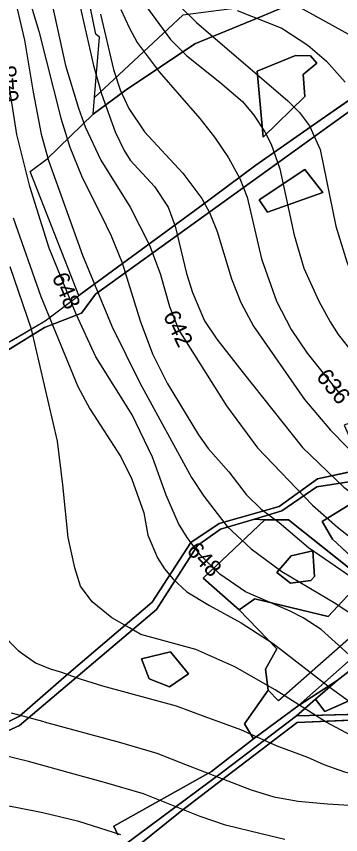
# Model space of a CAD drawing. Extents: x -709418 to -703832, y -1161719 to -1157826.
# Drawn here: x -706381.5 to -706225, y -1160213.8 to -1159819.1 of the extents above; entities that cross this region are included whole.
import ezdxf

# ---------------------------------------------------------------- set-up
doc = ezdxf.new("R2010")
doc.units = 0
for name, color, linetype in [('102_obvod PÚ', 7, 'Continuous'), ('120_vrstevnice hlavní', 7, 'Continuous'), ('121_vrstevnice hlavní_popis', 7, 'Continuous'), ('122_vrstevnice základní', 7, 'Continuous'), ('124_vrstevnice doplňková', 7, 'Continuous'), ('206_TTP_KN', 7, 'Continuous'), ('207_lesní pozemek_KN', 7, 'Continuous'), ('210_ostatní plocha_KN', 7, 'Continuous')]:
    doc.layers.add(name, color=color, linetype=linetype)

msp = doc.modelspace()

# ---------------------------------------------------------------- linework, layer by layer
at = {"layer": '102_obvod PÚ'}
for points in [[(-706412.72, -1159992.26), (-706367.66, -1159966), (-706351.32, -1159953.69), (-706374.93, -1159893.92), (-706366.62, -1159887.82), (-706344.41, -1159866.28), (-706343.86, -1159858.27), (-706341.33, -1159829.22), (-706343.14, -1159827.74), (-706348.64, -1159800.96)], [(-706266.51, -1160061.57), (-706253.31, -1160057.54), (-706236.44, -1160046.07), (-706216.8, -1160042.92)], [(-706216.8, -1160042.92), (-706236.44, -1160046.07), (-706253.31, -1160057.54), (-706266.51, -1160061.57)], [(-706220.07, -1160054.19), (-706233.94, -1160062.83), (-706228.99, -1160071.32), (-706210.66, -1160088.27)], [(-706210.66, -1160088.27), (-706228.99, -1160071.32), (-706233.94, -1160062.83), (-706220.07, -1160054.19)], [(-705954.33, -1160065.12), (-705971.85, -1160066.26), (-706013.32, -1160082.72), (-706016.7, -1160083.83), (-706026.4, -1160085.18), (-706102.85, -1160094.5), (-706180.26, -1160109.59), (-706178.98, -1160115.33), (-706187.76, -1160122.9), (-706195.05, -1160113.98), (-706206, -1160122.35), (-706218.03, -1160132.69), (-706226.67, -1160139.48), (-706245.57, -1160151.73), (-706204.37, -1160115.22), (-706195.74, -1160105.17), (-706250.2, -1160061.93), (-706261.56, -1160062), (-706266.51, -1160061.57)], [(-706266.51, -1160061.57), (-706261.56, -1160062), (-706250.2, -1160061.93), (-706195.74, -1160105.17), (-706204.37, -1160115.22), (-706245.57, -1160151.73), (-706226.67, -1160139.48), (-706218.03, -1160132.69), (-706206, -1160122.35), (-706195.05, -1160113.98), (-706187.76, -1160122.9), (-706178.98, -1160115.33), (-706180.26, -1160109.59), (-706102.85, -1160094.5), (-706026.4, -1160085.18), (-706016.7, -1160083.83), (-706013.32, -1160082.72), (-705971.85, -1160066.26), (-705954.33, -1160065.12)], [(-705896.39, -1160218.62), (-705894.1, -1160203.86), (-705882.64, -1160192.15), (-705903.12, -1160142.35), (-705910.64, -1160132.26), (-705937.76, -1160142.52), (-705941.14, -1160143.49), (-705967.64, -1160155.9), (-705978.36, -1160160.47), (-705987.34, -1160164.77), (-706031.21, -1160173.86), (-706034.43, -1160169.22), (-706067.98, -1160171.17), (-706099.47, -1160166), (-706138.89, -1160161.3), (-706202.55, -1160155.32), (-706246.29, -1160156.52)], [(-706246.29, -1160156.52), (-706237.09, -1160148.45), (-706232.63, -1160154.36), (-706195.1, -1160137.75), (-706185.76, -1160147.37), (-706101.19, -1160149.14), (-706080.87, -1160147.02), (-706068.42, -1160167.61), (-706029.72, -1160163.28), (-706008.14, -1160158.96), (-706007.64, -1160152.95), (-705980.82, -1160152.31), (-705943.16, -1160138.9)], [(-706195.1, -1160137.75), (-706232.63, -1160154.36), (-706237.09, -1160148.45), (-706246.29, -1160156.52), (-706202.55, -1160155.32)], [(-706323.05, -1160219.34), (-706302.42, -1160202.71), (-706277.05, -1160183.32), (-706245.92, -1160159.66), (-706202.54, -1160157.82), (-706170.9, -1160161.15), (-706134.52, -1160164.76), (-706122.07, -1160166.1), (-706104.3, -1160168.58), (-706133.73, -1160171.63), (-706172.38, -1160164.27), (-706217.74, -1160161.58), (-706201.61, -1160173.4), (-706211.23, -1160174.89), (-706201.82, -1160180.98), (-706190.56, -1160181.33), (-706120.14, -1160191.95), (-706122.98, -1160227.78)], [(-706202.54, -1160157.82), (-706245.92, -1160159.66), (-706277.05, -1160183.32), (-706302.42, -1160202.71), (-706323.05, -1160219.34)]]:
    msp.add_lwpolyline(points, dxfattribs=at)
at = {"layer": '120_vrstevnice hlavní'}
for points in [[(-706351.5, -1159810.91), (-706344.24, -1159842.83), (-706340.39, -1159856.51), (-706333.84, -1159874.75), (-706329.42, -1159883.87), (-706326.57, -1159888.43), (-706314.88, -1159901.25), (-706308.19, -1159911.23), (-706304.91, -1159920.35), (-706299.35, -1159943.15), (-706296.5, -1159952.27), (-706290.66, -1159965.94), (-706284.82, -1159974.78), (-706271.99, -1159991.02), (-706243.35, -1160027.07), (-706223.4, -1160046.17), (-706204.31, -1160060.56), (-706195.76, -1160068.4), (-706162.56, -1160104.59), (-706152.3, -1160113.28), (-706147.17, -1160116.84), (-706118.81, -1160132.38), (-706091.03, -1160151.47)], [(-706274.94, -1159816.35), (-706253.33, -1159824.88), (-706240.79, -1159833), (-706231.81, -1159840.69), (-706222.83, -1159850.81)], [(-706383, -1159916.36), (-706369.74, -1159954.26), (-706351.79, -1159997.58), (-706346.09, -1160008.41), (-706331.13, -1160031.49), (-706325.85, -1160042.32), (-706320.01, -1160058.57), (-706318.02, -1160069.4), (-706313.46, -1160080.23), (-706310.04, -1160085.64), (-706305.91, -1160090.63), (-706299.21, -1160096.61), (-706288.38, -1160103.31), (-706272.99, -1160111.57), (-706257.6, -1160121.55), (-706231.1, -1160142.07), (-706214.85, -1160153.75), (-706208.87, -1160157.31), (-706198.61, -1160162.02)], [(-706331.07, -1160213.8), (-706351.38, -1160207.47), (-706368.68, -1160203.29), (-706381.04, -1160200.81), (-706392.42, -1160198.81), (-706406.41, -1160197.67)]]:
    msp.add_lwpolyline(points, dxfattribs=at)
at = {"layer": '122_vrstevnice základní'}
for points in [[(-706382.57, -1159693.5), (-706368.89, -1159720), (-706344.52, -1159757.62), (-706338.97, -1159767.59), (-706332.41, -1159781.56), (-706325.14, -1159801.51), (-706319.59, -1159813.48), (-706307.05, -1159830.29), (-706299.21, -1159838.13), (-706283.25, -1159850.81), (-706272.42, -1159860.21), (-706266.86, -1159866.77), (-706261.59, -1159874.75), (-706258.46, -1159880.73), (-706254.32, -1159892.7), (-706247.48, -1159924.62), (-706242.78, -1159940.58), (-706235.51, -1159956.54), (-706230.1, -1159966.51), (-706226.11, -1159972.5), (-706200.32, -1160005.27), (-706187.35, -1160019.38), (-706129.93, -1160074.1), (-706110.83, -1160090.06)], [(-706379.72, -1159796.38), (-706370.74, -1159826.3), (-706360.05, -1159868.19), (-706355.78, -1159882.16), (-706350.08, -1159896.12), (-706338.25, -1159920.06), (-706335.83, -1159925.05), (-706330.42, -1159938.02), (-706321.72, -1159965.94), (-706315.74, -1159981.9), (-706308.76, -1159996.01), (-706293.55, -1160021), (-706288.95, -1160027.5), (-706278.97, -1160038.76), (-706270.57, -1160049.73), (-706263.3, -1160056.86), (-706254.75, -1160063.27), (-706240.5, -1160075.24), (-706201.46, -1160102.17)], [(-706367.32, -1159799.51), (-706357.77, -1159842.83), (-706351.5, -1159863.35), (-706348.37, -1159872.47), (-706340.82, -1159888.43), (-706326.57, -1159911.23), (-706317.31, -1159929.47), (-706312.18, -1159943.15), (-706307.62, -1159959.1), (-706303.06, -1159970.5), (-706280.11, -1160006.98), (-706265.15, -1160027.22), (-706238.65, -1160054.86), (-706226.54, -1160065.55), (-706213.57, -1160075.67)], [(-706382.85, -1159807.78), (-706377.58, -1159830.57), (-706373.45, -1159855.65), (-706369.48, -1159876), (-706366.04, -1159888.71), (-706349.65, -1159934.31), (-706335.4, -1159968.51), (-706321.86, -1159995.87), (-706296.93, -1160041.47), (-706291.09, -1160050.59), (-706279.83, -1160065.12), (-706268.15, -1160075.95), (-706253.33, -1160086.92), (-706227.39, -1160102.31), (-706215.42, -1160110.29)], [(-706331.13, -1159815.76), (-706326.99, -1159824.88), (-706323.15, -1159831.72), (-706312.6, -1159845.96), (-706292.94, -1159868.33), (-706285.82, -1159877.46), (-706279.12, -1159887.43), (-706273.7, -1159897.26), (-706270.14, -1159906.38), (-706263.16, -1159936.02), (-706255.89, -1159956.54), (-706248.91, -1159970.22), (-706241.21, -1159981.62), (-706224.97, -1160001.85)], [(-706303.2, -1159813.62), (-706294.51, -1159822.03), (-706250.48, -1159859.93), (-706244.78, -1159865.49), (-706240.07, -1159871.9), (-706234.94, -1159883.3), (-706227.25, -1159920.35), (-706221.98, -1159937.45), (-706218.7, -1159946), (-706214.57, -1159954.55), (-706206.59, -1159968.79), (-706200.74, -1159977.34), (-706188.96, -1159992.37), (-706182.93, -1159999), (-706109.98, -1160066.97), (-706091.17, -1160085.5), (-706081.56, -1160089.38), (-706061.47, -1160090.96), (-706042.29, -1160091.2)], [(-706340.96, -1159818.04), (-706334.59, -1159844.78), (-706331.41, -1159854.51), (-706327.28, -1159863.63), (-706319.73, -1159874.89), (-706301.2, -1159894.7), (-706292.08, -1159906.95), (-706288.38, -1159913.79), (-706284.53, -1159922.91), (-706277.69, -1159945.71), (-706273.13, -1159957.11), (-706267.01, -1159968.51), (-706242.5, -1160003.85), (-706229.81, -1160018.67), (-706213.85, -1160035.05)], [(-706207.3, -1160139.22), (-706234.37, -1160114.85), (-706243.07, -1160109.29), (-706249.34, -1160106.02), (-706270.99, -1160096.61), (-706283.25, -1160088.21), (-706292.8, -1160078.8), (-706299.07, -1160070.54), (-706303.2, -1160063.7), (-706309.18, -1160050.02), (-706315.88, -1160031.78), (-706325.57, -1160011.26), (-706343.1, -1159983.33), (-706352.64, -1159962.81), (-706365.75, -1159930.89), (-706375.02, -1159901.25), (-706381.29, -1159876.17), (-706384.85, -1159853.37)], [(-706113.97, -1160214.74), (-706123.09, -1160207.19), (-706131.21, -1160201.34), (-706141.9, -1160194.79), (-706153.86, -1160189.66), (-706170.96, -1160183.39), (-706186.35, -1160179.26), (-706196.61, -1160175.7), (-706217.84, -1160167.15), (-706231.95, -1160159.59), (-706256.6, -1160143.92), (-706276.12, -1160132.81), (-706294.93, -1160124.54), (-706321.44, -1160117.27), (-706326.85, -1160114), (-706335.5, -1160109.19), (-706344.99, -1160101.56), (-706350.52, -1160093.88), (-706353.27, -1160085.18), (-706356.48, -1160070.52), (-706359.11, -1160045.01), (-706361.67, -1160023.94), (-706374.16, -1159969.93), (-706384.56, -1159940.01)], [(-706389.09, -1160116.42), (-706380.74, -1160125.04), (-706372.27, -1160130.87), (-706365.15, -1160133.75), (-706359.69, -1160135.49), (-706354.89, -1160137.25), (-706350.26, -1160138.84), (-706340.01, -1160142.01)], [(-706340.01, -1160142.01), (-706304.42, -1160151.64), (-706290.52, -1160156.74), (-706273.31, -1160163.12), (-706255.75, -1160170.97), (-706241.07, -1160176.41), (-706233.09, -1160179.97), (-706223.12, -1160183.53), (-706201.17, -1160188.52), (-706187.21, -1160190.37), (-706173.24, -1160192.94), (-706161.28, -1160197.07), (-706149.31, -1160202.2), (-706139.33, -1160207.47), (-706125.22, -1160217.59)], [(-706368.04, -1160159.39), (-706383.83, -1160155.14)], [(-706368.04, -1160159.39), (-706331.2, -1160169.31), (-706313.68, -1160174.53), (-706299.81, -1160179.91), (-706281.61, -1160187.09), (-706268.21, -1160192.2), (-706257.3, -1160195.52), (-706245.42, -1160197.68), (-706231.38, -1160198.92), (-706207.73, -1160200.35), (-706180.37, -1160203.34), (-706173.8, -1160204.42), (-706166.69, -1160206.48), (-706160.48, -1160208.44), (-706153.01, -1160211.6), (-706147.31, -1160214.96)], [(-706375.67, -1160178.57), (-706394.98, -1160173.87), (-706413.78, -1160170.81), (-706430.72, -1160169.63), (-706443.05, -1160170.28), (-706454.38, -1160172.06), (-706465.2, -1160175.48), (-706475.34, -1160180.88), (-706483.65, -1160187.72), (-706491.11, -1160195.88), (-706502.82, -1160210.9), (-706514.66, -1160223.29), (-706532.55, -1160239.97), (-706558.13, -1160260.92)], [(-706251.9, -1160216.16), (-706263.3, -1160213.46), (-706280.53, -1160209.15), (-706292.76, -1160205.03), (-706320.21, -1160194.17), (-706339.04, -1160188.65), (-706353.71, -1160184.55), (-706375.67, -1160178.57)]]:
    msp.add_lwpolyline(points, dxfattribs=at)
at = {"layer": '124_vrstevnice doplňková'}
msp.add_lwpolyline([(-706190.14, -1159907.1), (-706196.76, -1159886.43), (-706197.18, -1159878.74), (-706196.33, -1159872.04), (-706196.04, -1159854.8), (-706197.25, -1159850.5), (-706201.17, -1159843.4), (-706208.01, -1159836.56), (-706214.99, -1159831.29), (-706236.8, -1159819.18), (-706244.45, -1159814.97)], dxfattribs=at)
at = {"layer": '206_TTP_KN'}
for p, q in [((-706233.94, -1160062.83), (-706220.07, -1160054.19)), ((-706228.99, -1160071.32), (-706233.94, -1160062.83)), ((-706210.66, -1160088.27), (-706228.99, -1160071.32))]:
    msp.add_line(p, q, dxfattribs=at)
for points in [[(-706348.64, -1159800.96), (-706345.53, -1159796.36), (-706339, -1159784.19), (-706313.06, -1159764.75), (-706309.35, -1159753.01), (-706300.86, -1159750.19), (-706254.12, -1159732.95), (-706246.95, -1159727.45), (-706215.3, -1159725.28), (-706205.66, -1159694.13), (-706195.6, -1159690.63), (-706179.15, -1159701.59), (-706164.05, -1159714.56), (-706170.63, -1159724.79), (-706177.69, -1159734.99), (-706172.23, -1159737.35), (-706173.55, -1159743.52), (-706183.4, -1159785.52), (-706270.18, -1159814.6), (-706301.11, -1159818.63), (-706343.86, -1159858.27), (-706341.33, -1159829.22), (-706343.14, -1159827.72), (-706348.64, -1159800.96)], [(-706374.93, -1159893.92), (-706366.62, -1159887.82), (-706344.41, -1159866.28), (-706328.48, -1159854.64), (-706295.45, -1159832.38), (-706264.83, -1159819.89), (-706231.44, -1159805.76)], [(-705993.23, -1159817.31), (-706028.48, -1159823.09), (-706117.61, -1159838.58), (-706136.72, -1159836.46), (-706155.34, -1159828.47), (-706159.22, -1159821.39), (-706171.35, -1159819.39), (-706174.53, -1159834.93), (-706171.33, -1159848.67), (-706184.96, -1159850.81), (-706207.37, -1159854.45), (-706215.36, -1159855.66), (-706234.41, -1159868.93), (-706265.95, -1159890.91), (-706292.93, -1159911.04), (-706351.32, -1159953.69), (-706374.93, -1159893.92)], [(-706265.29, -1159845.57), (-706262.36, -1159877.4), (-706242.24, -1159857.77), (-706243.03, -1159847.21), (-706236.53, -1159841.79), (-706239.53, -1159838.15), (-706246.81, -1159838.08), (-706265.29, -1159845.57)], [(-706413.58, -1159997.29), (-706367.98, -1159969.18), (-706350.08, -1159962.31), (-706343.41, -1159953.14), (-706214, -1159860.05), (-706206.51, -1159859.19), (-706192.38, -1159909.69), (-706180.56, -1159920.94), (-706175.39, -1159930.57), (-706180.93, -1159946.41), (-706184.19, -1159964.56), (-706196.25, -1159987.17), (-706193.33, -1159995.89), (-706203.49, -1160009.13), (-706223.31, -1160016.31), (-706213.95, -1160037.42), (-706236.24, -1160042.23), (-706254.64, -1160055.47), (-706283.66, -1160063.68), (-706297.39, -1160072.88), (-706316, -1160101.65), (-706356.2, -1160135.9), (-706380.05, -1160156.71), (-706396.05, -1160164.64)], [(-706264.36, -1159907.57), (-706260.32, -1159913.65), (-706233.64, -1159904.1), (-706242.27, -1159892.99), (-706264.36, -1159907.57)], [(-706486.66, -1160219.57), (-706452.48, -1160206.55), (-706411.71, -1160185.39), (-706389.68, -1160165.52), (-706380.09, -1160161.1), (-706313.83, -1160105.24), (-706294.14, -1160074.36), (-706283.03, -1160066.44), (-706266.51, -1160061.57), (-706261.56, -1160062), (-706291.4, -1160090.16), (-706273.91, -1160105.38), (-706255.78, -1160124.19), (-706261.26, -1160133.92), (-706260.03, -1160144.15), (-706271.44, -1160160.34), (-706267, -1160167.64), (-706287.41, -1160183.29), (-706334.44, -1160209.65), (-706332.53, -1160213.9)], [(-706291.4, -1160090.16), (-706261.56, -1160062), (-706250.2, -1160061.93), (-706195.74, -1160105.17), (-706204.37, -1160115.22), (-706245.57, -1160151.73), (-706267, -1160167.64), (-706271.44, -1160160.34), (-706260.03, -1160144.15), (-706254.96, -1160149.24), (-706204.2, -1160104.39), (-706217.08, -1160093.56), (-706231.03, -1160108.57), (-706266.41, -1160100), (-706273.91, -1160105.38), (-706291.4, -1160090.16)], [(-706237.09, -1160148.45), (-706226.67, -1160139.48), (-706218.03, -1160132.69), (-706206, -1160122.35), (-706195.05, -1160113.98), (-706187.76, -1160122.9), (-706178.98, -1160115.33), (-706180.26, -1160109.59), (-706102.85, -1160094.5), (-706026.4, -1160085.18), (-706026.77, -1160097.4), (-706013.64, -1160103.84), (-706005.29, -1160098), (-706005.39, -1160090.04), (-706013.32, -1160082.72), (-705971.85, -1160066.26), (-705954.33, -1160065.12)], [(-706255.78, -1160087.32), (-706249.23, -1160092.45), (-706239.43, -1160091.17), (-706237.66, -1160089.3), (-706238.4, -1160076.88), (-706248.91, -1160079.32), (-706255.78, -1160087.32)], [(-706321.05, -1160129.05), (-706317.37, -1160138.68), (-706307.53, -1160142.5), (-706298.47, -1160136.27), (-706307.18, -1160125.66), (-706321.05, -1160129.05)], [(-705943.16, -1160138.9), (-705980.82, -1160152.31), (-706007.64, -1160152.95), (-706008.14, -1160158.96), (-706029.72, -1160163.28), (-706068.42, -1160167.61), (-706080.87, -1160147.02), (-706094.39, -1160148.43), (-706101.19, -1160149.14), (-706185.76, -1160147.37), (-706195.1, -1160137.75), (-706232.63, -1160154.36), (-706237.09, -1160148.45)]]:
    msp.add_lwpolyline(points, dxfattribs=at)
at = {"layer": '207_lesní pozemek_KN'}
for p, q in [((-706236.44, -1160046.07), (-706216.8, -1160042.92)), ((-706253.31, -1160057.54), (-706236.44, -1160046.07)), ((-706220.07, -1160054.19), (-706233.94, -1160062.83)), ((-706266.51, -1160061.57), (-706253.31, -1160057.54)), ((-706261.56, -1160062), (-706266.51, -1160061.57)), ((-706250.2, -1160061.93), (-706261.56, -1160062)), ((-706195.74, -1160105.17), (-706250.2, -1160061.93)), ((-706233.94, -1160062.83), (-706228.99, -1160071.32)), ((-706228.99, -1160071.32), (-706210.66, -1160088.27)), ((-706245.57, -1160151.73), (-706204.37, -1160115.22)), ((-706218.03, -1160132.69), (-706226.67, -1160139.48)), ((-706226.67, -1160139.48), (-706245.57, -1160151.73)), ((-706232.63, -1160154.36), (-706195.1, -1160137.75)), ((-706246.29, -1160156.52), (-706237.09, -1160148.45)), ((-706237.09, -1160148.45), (-706232.63, -1160154.36)), ((-706202.55, -1160155.32), (-706246.29, -1160156.52)), ((-706245.92, -1160159.66), (-706202.54, -1160157.82)), ((-706277.05, -1160183.32), (-706245.92, -1160159.66)), ((-706302.42, -1160202.71), (-706277.05, -1160183.32)), ((-706323.05, -1160219.34), (-706302.42, -1160202.71))]:
    msp.add_line(p, q, dxfattribs=at)
at = {"layer": '210_ostatní plocha_KN'}
for p, q in [((-706231.44, -1159805.76), (-706264.83, -1159819.89)), ((-706343.86, -1159858.27), (-706301.11, -1159818.63)), ((-706264.83, -1159819.89), (-706295.45, -1159832.38)), ((-706295.45, -1159832.38), (-706328.48, -1159854.64)), ((-706265.29, -1159845.57), (-706246.81, -1159838.08)), ((-706246.81, -1159838.08), (-706239.53, -1159838.15)), ((-706239.53, -1159838.15), (-706236.53, -1159841.79)), ((-706236.53, -1159841.79), (-706243.03, -1159847.21)), ((-706262.36, -1159877.4), (-706265.29, -1159845.57)), ((-706243.03, -1159847.21), (-706242.24, -1159857.77)), ((-706328.48, -1159854.64), (-706344.41, -1159866.28)), ((-706234.41, -1159868.93), (-706215.36, -1159855.66)), ((-706344.41, -1159866.28), (-706343.86, -1159858.27)), ((-706242.24, -1159857.77), (-706262.36, -1159877.4)), ((-706214, -1159860.05), (-706343.41, -1159953.14)), ((-706265.95, -1159890.91), (-706234.41, -1159868.93)), ((-706292.93, -1159911.04), (-706265.95, -1159890.91)), ((-706264.36, -1159907.57), (-706242.27, -1159892.99)), ((-706242.27, -1159892.99), (-706233.64, -1159904.1)), ((-706233.64, -1159904.1), (-706260.32, -1159913.65)), ((-706260.32, -1159913.65), (-706264.36, -1159907.57)), ((-706351.32, -1159953.69), (-706292.93, -1159911.04)), ((-706367.66, -1159966), (-706351.32, -1159953.69)), ((-706343.41, -1159953.14), (-706350.08, -1159962.31)), ((-706350.08, -1159962.31), (-706367.98, -1159969.18)), ((-706383.75, -1159975.49), (-706367.66, -1159966)), ((-706367.98, -1159969.18), (-706413.58, -1159997.29)), ((-706236.24, -1160042.23), (-706213.95, -1160037.42)), ((-706254.64, -1160055.47), (-706236.24, -1160042.23)), ((-706216.8, -1160042.92), (-706236.44, -1160046.07)), ((-706236.44, -1160046.07), (-706253.31, -1160057.54)), ((-706283.66, -1160063.68), (-706254.64, -1160055.47)), ((-706253.31, -1160057.54), (-706266.51, -1160061.57)), ((-706297.39, -1160072.88), (-706283.66, -1160063.68)), ((-706266.51, -1160061.57), (-706283.03, -1160066.44)), ((-706283.03, -1160066.44), (-706294.14, -1160074.36)), ((-706316, -1160101.65), (-706297.39, -1160072.88)), ((-706294.14, -1160074.36), (-706313.83, -1160105.24)), ((-706255.78, -1160087.32), (-706248.91, -1160079.32)), ((-706248.91, -1160079.32), (-706238.4, -1160076.88)), ((-706238.4, -1160076.88), (-706237.66, -1160089.3)), ((-706249.23, -1160092.45), (-706255.78, -1160087.32)), ((-706239.43, -1160091.17), (-706249.23, -1160092.45)), ((-706237.66, -1160089.3), (-706239.43, -1160091.17)), ((-706231.03, -1160108.57), (-706217.08, -1160093.56)), ((-706273.91, -1160105.38), (-706266.41, -1160100)), ((-706266.41, -1160100), (-706231.03, -1160108.57)), ((-706356.2, -1160135.9), (-706316, -1160101.65)), ((-706204.2, -1160104.39), (-706254.96, -1160149.24)), ((-706313.83, -1160105.24), (-706380.09, -1160161.1)), ((-706255.78, -1160124.19), (-706273.91, -1160105.38)), ((-706321.05, -1160129.05), (-706307.18, -1160125.66)), ((-706307.18, -1160125.66), (-706298.47, -1160136.27)), ((-706261.26, -1160133.92), (-706255.78, -1160124.19)), ((-706317.37, -1160138.68), (-706321.05, -1160129.05)), ((-706380.05, -1160156.71), (-706356.2, -1160135.9)), ((-706260.03, -1160144.15), (-706261.26, -1160133.92)), ((-706307.53, -1160142.5), (-706317.37, -1160138.68)), ((-706298.47, -1160136.27), (-706307.53, -1160142.5)), ((-706245.57, -1160151.73), (-706226.67, -1160139.48)), ((-706226.67, -1160139.48), (-706237.09, -1160148.45)), ((-706254.96, -1160149.24), (-706260.03, -1160144.15)), ((-706267, -1160167.64), (-706245.57, -1160151.73)), ((-706237.09, -1160148.45), (-706246.29, -1160156.52)), ((-706246.29, -1160156.52), (-706202.55, -1160155.32)), ((-706396.05, -1160164.64), (-706380.05, -1160156.71)), ((-706281.93, -1160183.46), (-706246.29, -1160156.52)), ((-706246.29, -1160156.52), (-706281.93, -1160183.46)), ((-706202.54, -1160157.82), (-706245.92, -1160159.66)), ((-706380.09, -1160161.1), (-706389.68, -1160165.52)), ((-706245.92, -1160159.66), (-706277.05, -1160183.32)), ((-706287.41, -1160183.29), (-706267, -1160167.64)), ((-706334.44, -1160209.65), (-706287.41, -1160183.29)), ((-706277.05, -1160183.32), (-706302.42, -1160202.71)), ((-706348.92, -1160233.25), (-706281.93, -1160183.46)), ((-706281.93, -1160183.46), (-706348.92, -1160233.25)), ((-706302.42, -1160202.71), (-706323.05, -1160219.34)), ((-706332.53, -1160213.9), (-706334.44, -1160209.65))]:
    msp.add_line(p, q, dxfattribs=at)

# ---------------------------------------------------------------- texts
at = {"layer": '121_vrstevnice hlavní_popis'}
for s, rotation, p in [('648', 94.6488, (-706380.34, -1159860.34)), ('648', 292.5868, (-706364.52, -1159944.67)), ('642', 295.9657, (-706310.9, -1159963.41)), ('636', 309.223, (-706237.18, -1159993.19)), ('648', 313.5766, (-706299.79, -1160077.23))]:
    msp.add_text(s, height=8, rotation=rotation, dxfattribs=at).set_placement(p)

doc.saveas('drawing.dxf')
